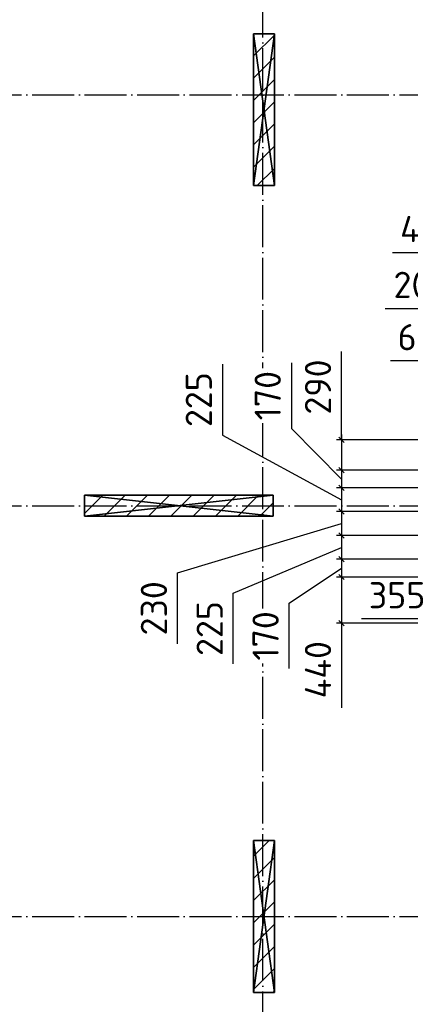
# Model space of a CAD drawing. Header units: millimetres. Extents: x 40580 to 559114, y -343730 to 81020.
# Tile 629 of 656: x 499796 to 503519, y -76722 to -67325. Entities that reach past the tile are written whole.
import ezdxf

# ---------------------------------------------------------------- set-up
doc = ezdxf.new("R2010")
doc.units = ezdxf.units.MM
doc.linetypes.add('______11', pattern=[500, 400, -50, 0, -50])
doc.linetypes.add('______5', pattern=[1100, 800, -100, 100, -100])
for name, color, linetype in [('_________1_', 7, 'Continuous'), ('_________2_', 7, 'Continuous'), ('___________________', 253, '______5'), ('Тонкие', 7, 'Continuous')]:
    doc.layers.add(name, color=color, linetype=linetype)
doc.styles.add('ISOCPEUR', font='isocpeur.ttf')
doc.dimstyles.new('СПДС', dxfattribs={"dimscale": 125, "dimtxt": 250, "dimasz": 50, "dimexe": 50, "dimexo": 10, "dimgap": 100, "dimtad": 1, "dimdec": 0, "dimtxsty": 'ISOCPEUR', "dimblk": 'OBLIQUE', "dimcen": 50, "dimdle": 50, "dimadec": 0, "dimazin": 2, "dimtfac": 0.75, "dimtdec": 0, "dimtmove": 1, "dimatfit": 3, "dimfxl": 1, "dimtfill": 1, "dimtolj": 1, "dimarcsym": 1})

# ---------------------------------------------------------------- blocks, each defined once
blk = doc.blocks.new('_OBLIQUE')
at = {"color": 0, "linetype": 'ByBlock'}
blk.add_line((-0.5, -0.5), (0.5, 0.5), dxfattribs=at)
blk = doc.blocks.new('*D19350')
at = {"layer": 'Defpoints', "color": 0}
for p in [(503978.3, -70580), (503978.3, -71623.8), (504178.3, -71623.8)]:
    blk.add_point(p, dxfattribs=at)
at = {"layer": 'Тонкие', "color": 0, "lineweight": -2}
for p, q in [((503278.5, -70080.6), (503953.5, -70080.6)), ((503953.5, -70080.6), (504078.3, -70580)), ((503978.3, -71613.8), (503978.3, -70530)), ((504178.3, -71613.8), (504178.3, -70530)), ((504228.3, -70580), (503928.3, -70580))]:
    blk.add_line(p, q, dxfattribs=at)
at = {"layer": 'Тонкие', "color": 0, "lineweight": -2, "xscale": 50, "yscale": 50, "zscale": 50}
blk.add_blockref('_OBLIQUE', (503978.3, -70580), dxfattribs=at)
at = {"layer": 'Тонкие', "color": 0, "lineweight": -2, "xscale": 50, "yscale": 50, "zscale": 50, "rotation": 180}
blk.add_blockref('_OBLIQUE', (504178.3, -70580), dxfattribs=at)
at = {"layer": 'Тонкие', "color": 0, "insert": (503616, -69855.6), "char_height": 250, "attachment_point": 5, "style": 'ISOCPEUR', "bg_fill": 3, "box_fill_scale": 1.1, "bg_fill_color": 256, "bg_fill_true_color": 13158600, "bg_fill_transparency": 0}
blk.add_mtext('\\A1;200', dxfattribs=at)
blk = doc.blocks.new('*D19351')
at = {"layer": 'Defpoints', "color": 0}
for p in [(503913.2, -70580), (503913.2, -71333.8), (503978.3, -71623.8)]:
    blk.add_point(p, dxfattribs=at)
at = {"layer": 'Тонкие', "color": 0, "lineweight": -2}
for p, q in [((503913.2, -71323.8), (503913.2, -70530)), ((503978.3, -71613.8), (503978.3, -70530)), ((503913.2, -70580), (503329.9, -70580)), ((504028.3, -70580), (503863.2, -70580))]:
    blk.add_line(p, q, dxfattribs=at)
at = {"layer": 'Тонкие', "color": 0, "lineweight": -2, "xscale": 50, "yscale": 50, "zscale": 50}
blk.add_blockref('_OBLIQUE', (503913.2, -70580), dxfattribs=at)
at = {"layer": 'Тонкие', "color": 0, "lineweight": -2, "xscale": 50, "yscale": 50, "zscale": 50, "rotation": 180}
blk.add_blockref('_OBLIQUE', (503978.3, -70580), dxfattribs=at)
at = {"layer": 'Тонкие', "color": 0, "insert": (503579.9, -70355), "char_height": 250, "attachment_point": 5, "style": 'ISOCPEUR', "bg_fill": 3, "box_fill_scale": 1.1, "bg_fill_color": 256, "bg_fill_true_color": 13158600, "bg_fill_transparency": 0}
blk.add_mtext('\\A1;65', dxfattribs=at)
blk = doc.blocks.new('*D19352')
at = {"layer": 'Defpoints', "color": 0}
for p in [(504178.3, -70580), (504178.3, -71623.8), (504673.3, -71878.8)]:
    blk.add_point(p, dxfattribs=at)
at = {"layer": 'Тонкие', "color": 0, "lineweight": -2}
for p, q in [((503348.6, -69547.9), (504048.6, -69547.9)), ((504048.6, -69547.9), (504425.8, -70580)), ((504178.3, -71613.8), (504178.3, -70530)), ((504673.3, -71868.8), (504673.3, -70530)), ((504723.3, -70580), (504128.3, -70580))]:
    blk.add_line(p, q, dxfattribs=at)
at = {"layer": 'Тонкие', "color": 0, "lineweight": -2, "xscale": 50, "yscale": 50, "zscale": 50, "rotation": 180}
blk.add_blockref('_OBLIQUE', (504178.3, -70580), dxfattribs=at)
at = {"layer": 'Тонкие', "color": 0, "lineweight": -2, "xscale": 50, "yscale": 50, "zscale": 50}
blk.add_blockref('_OBLIQUE', (504673.3, -70580), dxfattribs=at)
at = {"layer": 'Тонкие', "color": 0, "insert": (503698.6, -69322.9), "char_height": 250, "attachment_point": 5, "style": 'ISOCPEUR', "bg_fill": 3, "box_fill_scale": 1.1, "bg_fill_color": 256, "bg_fill_true_color": 13158600, "bg_fill_transparency": 0}
blk.add_mtext('\\A1;495', dxfattribs=at)
blk = doc.blocks.new('*D19357')
at = {"layer": 'Defpoints', "color": 0}
for p in [(503978.3, -72473.8), (502864.3, -72643.8), (503978.3, -72643.8)]:
    blk.add_point(p, dxfattribs=at)
at = {"layer": 'Тонкие', "color": 0, "lineweight": -2}
for p, q in [((502864.3, -72423.8), (502864.3, -72693.8)), ((503968.3, -72473.8), (502814.3, -72473.8)), ((502364.8, -72893.4), (502864.3, -72558.8)), ((503968.3, -72643.8), (502814.3, -72643.8)), ((502364.8, -73518.4), (502364.8, -72893.4))]:
    blk.add_line(p, q, dxfattribs=at)
at = {"layer": 'Тонкие', "color": 0, "lineweight": -2, "xscale": 50, "yscale": 50, "zscale": 50}
for p, rotation in [((502864.3, -72473.8), 270), ((502864.3, -72643.8), 90)]:
    blk.add_blockref('_OBLIQUE', p, dxfattribs=dict(at, rotation=rotation))
at = {"layer": 'Тонкие', "color": 0, "insert": (502139.8, -73205.9), "char_height": 250, "attachment_point": 5, "rotation": 90, "style": 'ISOCPEUR', "bg_fill": 3, "box_fill_scale": 1.1, "bg_fill_color": 256, "bg_fill_true_color": 13158600, "bg_fill_transparency": 0}
blk.add_mtext('\\A1;170', dxfattribs=at)
blk = doc.blocks.new('*D19358')
at = {"layer": 'Defpoints', "color": 0}
for p in [(503978.3, -72643.8), (502864.3, -73083.8), (503913.2, -73083.8)]:
    blk.add_point(p, dxfattribs=at)
at = {"layer": 'Тонкие', "color": 0, "lineweight": -2}
for p, q in [((502864.3, -72593.8), (502864.3, -73133.8)), ((503968.3, -72643.8), (502814.3, -72643.8)), ((503903.2, -73083.8), (502814.3, -73083.8)), ((502864.3, -73083.8), (502864.3, -73891.1))]:
    blk.add_line(p, q, dxfattribs=at)
at = {"layer": 'Тонкие', "color": 0, "lineweight": -2, "xscale": 50, "yscale": 50, "zscale": 50}
for p, rotation in [((502864.3, -72643.8), 90), ((502864.3, -73083.8), 270)]:
    blk.add_blockref('_OBLIQUE', p, dxfattribs=dict(at, rotation=rotation))
at = {"layer": 'Тонкие', "color": 0, "insert": (502639.3, -73528.6), "char_height": 250, "attachment_point": 5, "rotation": 90, "style": 'ISOCPEUR', "bg_fill": 3, "box_fill_scale": 1.1, "bg_fill_color": 256, "bg_fill_true_color": 13158600, "bg_fill_transparency": 0}
blk.add_mtext('\\A1;440', dxfattribs=at)
blk = doc.blocks.new('*D19359')
at = {"layer": 'Defpoints', "color": 0}
for p in [(503943.3, -72248.8), (502864.3, -72473.8), (503978.3, -72473.8)]:
    blk.add_point(p, dxfattribs=at)
at = {"layer": 'Тонкие', "color": 0, "lineweight": -2}
for p, q in [((503933.3, -72248.8), (502814.3, -72248.8)), ((502864.3, -72198.8), (502864.3, -72523.8)), ((501832.1, -72798.4), (502864.3, -72361.3)), ((503968.3, -72473.8), (502814.3, -72473.8)), ((501832.1, -73473.4), (501832.1, -72798.4))]:
    blk.add_line(p, q, dxfattribs=at)
at = {"layer": 'Тонкие', "color": 0, "lineweight": -2, "xscale": 50, "yscale": 50, "zscale": 50}
for p, rotation in [((502864.3, -72248.8), 90), ((502864.3, -72473.8), 270)]:
    blk.add_blockref('_OBLIQUE', p, dxfattribs=dict(at, rotation=rotation))
at = {"layer": 'Тонкие', "color": 0, "insert": (501607.1, -73135.9), "char_height": 250, "attachment_point": 5, "rotation": 90, "style": 'ISOCPEUR', "bg_fill": 3, "box_fill_scale": 1.1, "bg_fill_color": 256, "bg_fill_true_color": 13158600, "bg_fill_transparency": 0}
blk.add_mtext('\\A1;225', dxfattribs=at)
blk = doc.blocks.new('*D19360')
at = {"layer": 'Defpoints', "color": 0}
for p in [(503943.3, -72018.8), (502864.3, -72248.8), (503943.3, -72248.8)]:
    blk.add_point(p, dxfattribs=at)
at = {"layer": 'Тонкие', "color": 0, "lineweight": -2}
for p, q in [((502864.3, -71968.8), (502864.3, -72298.8)), ((503933.3, -72018.8), (502814.3, -72018.8)), ((501300.1, -72605.3), (502864.3, -72133.8)), ((503933.3, -72248.8), (502814.3, -72248.8)), ((501300.1, -73280.3), (501300.1, -72605.3))]:
    blk.add_line(p, q, dxfattribs=at)
at = {"layer": 'Тонкие', "color": 0, "lineweight": -2, "xscale": 50, "yscale": 50, "zscale": 50}
for p, rotation in [((502864.3, -72018.8), 90), ((502864.3, -72248.8), 270)]:
    blk.add_blockref('_OBLIQUE', p, dxfattribs=dict(at, rotation=rotation))
at = {"layer": 'Тонкие', "color": 0, "insert": (501075.1, -72942.8), "char_height": 250, "attachment_point": 5, "rotation": 90, "style": 'ISOCPEUR', "bg_fill": 3, "box_fill_scale": 1.1, "bg_fill_color": 256, "bg_fill_true_color": 13158600, "bg_fill_transparency": 0}
blk.add_mtext('\\A1;230', dxfattribs=at)
blk = doc.blocks.new('*D19361')
at = {"layer": 'Defpoints', "color": 0}
for p in [(503978.3, -71793.8), (502864.3, -72018.8), (503943.3, -72018.8)]:
    blk.add_point(p, dxfattribs=at)
at = {"layer": 'Тонкие', "color": 0, "lineweight": -2}
for p, q in [((501728.1, -70613.8), (501728.1, -71288.8)), ((501728.1, -71288.8), (502864.3, -71906.3)), ((502864.3, -71743.8), (502864.3, -72068.8)), ((503968.3, -71793.8), (502814.3, -71793.8)), ((503933.3, -72018.8), (502814.3, -72018.8))]:
    blk.add_line(p, q, dxfattribs=at)
at = {"layer": 'Тонкие', "color": 0, "lineweight": -2, "xscale": 50, "yscale": 50, "zscale": 50}
for p, rotation in [((502864.3, -71793.8), 90), ((502864.3, -72018.8), 270)]:
    blk.add_blockref('_OBLIQUE', p, dxfattribs=dict(at, rotation=rotation))
at = {"layer": 'Тонкие', "color": 0, "insert": (501503.1, -70951.3), "char_height": 250, "attachment_point": 5, "rotation": 90, "style": 'ISOCPEUR', "bg_fill": 3, "box_fill_scale": 1.1, "bg_fill_color": 256, "bg_fill_true_color": 13158600, "bg_fill_transparency": 0}
blk.add_mtext('\\A1;225', dxfattribs=at)
blk = doc.blocks.new('*D19362')
at = {"layer": 'Defpoints', "color": 0}
for p in [(503978.3, -71623.8), (502864.3, -71793.8), (503978.3, -71793.8)]:
    blk.add_point(p, dxfattribs=at)
at = {"layer": 'Тонкие', "color": 0, "lineweight": -2}
for p, q in [((502385.4, -70600.5), (502385.4, -71225.5)), ((502385.4, -71225.5), (502864.3, -71708.8)), ((502864.3, -71573.8), (502864.3, -71843.8)), ((503968.3, -71623.8), (502814.3, -71623.8)), ((503968.3, -71793.8), (502814.3, -71793.8))]:
    blk.add_line(p, q, dxfattribs=at)
at = {"layer": 'Тонкие', "color": 0, "lineweight": -2, "xscale": 50, "yscale": 50, "zscale": 50}
for p, rotation in [((502864.3, -71623.8), 270), ((502864.3, -71793.8), 90)]:
    blk.add_blockref('_OBLIQUE', p, dxfattribs=dict(at, rotation=rotation))
at = {"layer": 'Тонкие', "color": 0, "insert": (502160.4, -70913), "char_height": 250, "attachment_point": 5, "rotation": 90, "style": 'ISOCPEUR', "bg_fill": 3, "box_fill_scale": 1.1, "bg_fill_color": 256, "bg_fill_true_color": 13158600, "bg_fill_transparency": 0}
blk.add_mtext('\\A1;170', dxfattribs=at)
blk = doc.blocks.new('*D19363')
at = {"layer": 'Defpoints', "color": 0}
for p in [(503913.2, -71333.8), (502864.3, -71623.8), (503978.3, -71623.8)]:
    blk.add_point(p, dxfattribs=at)
at = {"layer": 'Тонкие', "color": 0, "lineweight": -2}
for p, q in [((502864.3, -71333.8), (502864.3, -70493.2)), ((502864.3, -71283.8), (502864.3, -71673.8)), ((503903.2, -71333.8), (502814.3, -71333.8)), ((503968.3, -71623.8), (502814.3, -71623.8))]:
    blk.add_line(p, q, dxfattribs=at)
at = {"layer": 'Тонкие', "color": 0, "lineweight": -2, "xscale": 50, "yscale": 50, "zscale": 50}
for p, rotation in [((502864.3, -71333.8), 90), ((502864.3, -71623.8), 270)]:
    blk.add_blockref('_OBLIQUE', p, dxfattribs=dict(at, rotation=rotation))
at = {"layer": 'Тонкие', "color": 0, "insert": (502639.3, -70830.7), "char_height": 250, "attachment_point": 5, "rotation": 90, "style": 'ISOCPEUR', "bg_fill": 3, "box_fill_scale": 1.1, "bg_fill_color": 256, "bg_fill_true_color": 13158600, "bg_fill_transparency": 0}
blk.add_mtext('\\A1;290', dxfattribs=at)
blk = doc.blocks.new('*D19367')
at = {"layer": 'Defpoints', "color": 0}
for p in [(504268.3, -72718.8), (503913.2, -73042.6), (503913.2, -73083.8)]:
    blk.add_point(p, dxfattribs=at)
at = {"layer": 'Тонкие', "color": 0, "lineweight": -2}
for p, q in [((504268.3, -72728.8), (504268.3, -73092.6)), ((503913.2, -73073.8), (503913.2, -72992.6)), ((503913.2, -73042.6), (503055.5, -73042.6)), ((504318.3, -73042.6), (503863.2, -73042.6))]:
    blk.add_line(p, q, dxfattribs=at)
at = {"layer": 'Тонкие', "color": 0, "lineweight": -2, "xscale": 50, "yscale": 50, "zscale": 50, "rotation": 180}
blk.add_blockref('_OBLIQUE', (503913.2, -73042.6), dxfattribs=at)
at = {"layer": 'Тонкие', "color": 0, "lineweight": -2, "xscale": 50, "yscale": 50, "zscale": 50}
blk.add_blockref('_OBLIQUE', (504268.3, -73042.6), dxfattribs=at)
at = {"layer": 'Тонкие', "color": 0, "insert": (503393, -72817.6), "char_height": 250, "attachment_point": 5, "style": 'ISOCPEUR', "bg_fill": 3, "box_fill_scale": 1.1, "bg_fill_color": 256, "bg_fill_true_color": 13158600, "bg_fill_transparency": 0}
blk.add_mtext('\\A1;355', dxfattribs=at)

msp = doc.modelspace()

# ---------------------------------------------------------------- linework, layer by layer
at = {"layer": '_________1_', "color": 253, "linetype": '______11'}
for p, q in [((500413.2, -72039.3), (500588.7, -71863.8)), ((500813, -72063.8), (501013, -71863.8)), ((501237.3, -72063.8), (501437.3, -71863.8)), ((501661.5, -72063.8), (501861.5, -71863.8)), ((502085.8, -72063.8), (502213.2, -71936.3))]:
    msp.add_line(p, q, dxfattribs=at)
at = {"layer": '_________1_', "color": 253, "linetype": '______5'}
for p, q in [((500600.9, -72063.8), (500800.9, -71863.8)), ((501025.1, -72063.8), (501225.1, -71863.8)), ((501449.4, -72063.8), (501649.4, -71863.8)), ((501873.7, -72063.8), (502073.7, -71863.8))]:
    msp.add_line(p, q, dxfattribs=at)
at = {"layer": '_________2_', "color": 253, "linetype": '______11'}
for p, q in [((502023.2, -67459.4), (502023.9, -67458.8)), ((502023.2, -67883.7), (502223.2, -67683.7)), ((502023.2, -68308), (502223.2, -68108)), ((502023.2, -68732.2), (502223.2, -68532.2)), ((502023.2, -75520.4), (502223.2, -75320.4)), ((502023.2, -75944.7), (502223.2, -75744.7)), ((502023.2, -76369), (502223.2, -76169)), ((502207.7, -76608.8), (502223.2, -76593.2))]:
    msp.add_line(p, q, dxfattribs=at)
at = {"layer": '_________2_', "color": 253, "linetype": '______5'}
for p, q in [((502023.2, -67671.6), (502223.2, -67471.6)), ((502023.2, -68095.8), (502223.2, -67895.8)), ((502023.2, -68520.1), (502223.2, -68320.1)), ((502058.8, -68908.8), (502223.2, -68744.4)), ((502023.2, -75308.3), (502172.8, -75158.8)), ((502023.2, -75732.6), (502223.2, -75532.6)), ((502023.2, -76156.8), (502223.2, -75956.8)), ((502023.2, -76581.1), (502223.2, -76381.1))]:
    msp.add_line(p, q, dxfattribs=at)
at = {"layer": '___________________', "color": 253, "linetype": '______11'}
for p, q in [((502113.2, -83999.4), (502113.2, -58897.2)), ((502113.2, -83999.4), (502113.2, -58897.2)), ((492413.2, -68043.8), (510313.2, -68043.8)), ((492413.2, -68043.8), (510313.2, -68043.8)), ((492413.2, -71963.8), (510313.2, -71963.8)), ((492413.2, -71963.8), (510313.2, -71963.8)), ((492413.2, -75883.8), (510313.2, -75883.8)), ((492413.2, -75883.8), (510313.2, -75883.8))]:
    msp.add_line(p, q, dxfattribs=at)

# ---------------------------------------------------------------- dimensions: what is measured, and where the dimension line sits
at = {"layer": 'Тонкие'}
dim = msp.add_linear_dim(base=(503978.3, -70580, -1450), p1=(504178.3, -71623.8, -1450), p2=(503978.3, -71623.8, -1450), angle=180, dimstyle='СПДС', override={"dimscale": 1, "dimtxsty": 'ISOCPEUR'}, dxfattribs=at)
dim.commit()
dim.dimension.update_dxf_attribs({"geometry": '*D19350', "text_midpoint": (503853.5, -70080.6, -1450), "dimtype": 160})

# ---------------------------------------------------------------- meshes
at = {"layer": '_________1_'}
mesh = msp.add_polyface(dxfattribs=at)
corners = [(500413.2, -71863.8, -3800), (500413.2, -72063.8, -3800), (500413.2, -72063.8, -350), (500413.2, -71863.8, -350)]
mesh.append_faces([[corners[k] for k in face] for face in [(1, 2, 0)]], dxfattribs={"vtx1": -1})
mesh.append_faces([[corners[k] for k in face] for face in [(2, 3, 0)]], dxfattribs={"vtx2": -1})
mesh = msp.add_polyface(dxfattribs=at)
corners = [(502213.2, -71863.8, -3800), (500413.2, -71863.8, -3800), (500413.2, -71863.8, -350), (502213.2, -71863.8, -350)]
mesh.append_faces([[corners[k] for k in face] for face in [(1, 2, 0)]], dxfattribs={"vtx1": -1})
mesh.append_faces([[corners[k] for k in face] for face in [(2, 3, 0)]], dxfattribs={"vtx2": -1})
mesh = msp.add_polyface(dxfattribs=at)
corners = [(502213.2, -72063.8, -350), (502213.2, -71863.8, -350), (500413.2, -71863.8, -350), (500413.2, -72063.8, -350)]
mesh.append_faces([[corners[k] for k in face] for face in [(1, 2, 0)]], dxfattribs={"vtx1": -1})
mesh.append_faces([[corners[k] for k in face] for face in [(2, 3, 0)]], dxfattribs={"vtx2": -1})
mesh = msp.add_polyface(dxfattribs=at)
corners = [(502213.2, -71863.8, -3800), (502213.2, -72063.8, -3800), (500413.2, -72063.8, -3800), (500413.2, -71863.8, -3800)]
mesh.append_faces([[corners[k] for k in face] for face in [(1, 2, 0)]], dxfattribs={"vtx1": -1})
mesh.append_faces([[corners[k] for k in face] for face in [(2, 3, 0)]], dxfattribs={"vtx2": -1})
mesh = msp.add_polyface(dxfattribs=at)
corners = [(502213.2, -72063.8, -3800), (502213.2, -71863.8, -3800), (502213.2, -71863.8, -350), (502213.2, -72063.8, -350)]
mesh.append_faces([[corners[k] for k in face] for face in [(1, 2, 0)]], dxfattribs={"vtx1": -1})
mesh.append_faces([[corners[k] for k in face] for face in [(2, 3, 0)]], dxfattribs={"vtx2": -1})
mesh = msp.add_polyface(dxfattribs=at)
corners = [(500413.2, -72063.8, -3800), (502213.2, -72063.8, -3800), (502213.2, -72063.8, -350), (500413.2, -72063.8, -350)]
mesh.append_faces([[corners[k] for k in face] for face in [(1, 2, 0)]], dxfattribs={"vtx1": -1})
mesh.append_faces([[corners[k] for k in face] for face in [(2, 3, 0)]], dxfattribs={"vtx2": -1})
at = {"layer": '_________2_'}
mesh = msp.add_polyface(dxfattribs=at)
corners = [(502023.2, -67458.8, -3800), (502023.2, -68908.8, -3800), (502023.2, -68908.8, -350), (502023.2, -67458.8, -350)]
mesh.append_faces([[corners[k] for k in face] for face in [(1, 2, 0)]], dxfattribs={"vtx1": -1})
mesh.append_faces([[corners[k] for k in face] for face in [(2, 3, 0)]], dxfattribs={"vtx2": -1})
mesh = msp.add_polyface(dxfattribs=at)
corners = [(502223.2, -67458.8, -3800), (502023.2, -67458.8, -3800), (502023.2, -67458.8, -350), (502223.2, -67458.8, -350)]
mesh.append_faces([[corners[k] for k in face] for face in [(1, 2, 0)]], dxfattribs={"vtx1": -1})
mesh.append_faces([[corners[k] for k in face] for face in [(2, 3, 0)]], dxfattribs={"vtx2": -1})
mesh = msp.add_polyface(dxfattribs=at)
corners = [(502223.2, -67458.8, -350), (502023.2, -67458.8, -350), (502023.2, -68908.8, -350), (502223.2, -68908.8, -350)]
mesh.append_faces([[corners[k] for k in face] for face in [(1, 2, 0)]], dxfattribs={"vtx1": -1})
mesh.append_faces([[corners[k] for k in face] for face in [(2, 3, 0)]], dxfattribs={"vtx2": -1})
mesh = msp.add_polyface(dxfattribs=at)
corners = [(502023.2, -67458.8, -3800), (502223.2, -67458.8, -3800), (502223.2, -68908.8, -3800), (502023.2, -68908.8, -3800)]
mesh.append_faces([[corners[k] for k in face] for face in [(1, 2, 0)]], dxfattribs={"vtx1": -1})
mesh.append_faces([[corners[k] for k in face] for face in [(2, 3, 0)]], dxfattribs={"vtx2": -1})
mesh = msp.add_polyface(dxfattribs=at)
corners = [(502223.2, -68908.8, -3800), (502223.2, -67458.8, -3800), (502223.2, -67458.8, -350), (502223.2, -68908.8, -350)]
mesh.append_faces([[corners[k] for k in face] for face in [(1, 2, 0)]], dxfattribs={"vtx1": -1})
mesh.append_faces([[corners[k] for k in face] for face in [(2, 3, 0)]], dxfattribs={"vtx2": -1})
mesh = msp.add_polyface(dxfattribs=at)
corners = [(502023.2, -68908.8, -3800), (502223.2, -68908.8, -3800), (502223.2, -68908.8, -350), (502023.2, -68908.8, -350)]
mesh.append_faces([[corners[k] for k in face] for face in [(1, 2, 0)]], dxfattribs={"vtx1": -1})
mesh.append_faces([[corners[k] for k in face] for face in [(2, 3, 0)]], dxfattribs={"vtx2": -1})
mesh = msp.add_polyface(dxfattribs=at)
corners = [(502023.2, -75158.8, -3800), (502023.2, -76608.8, -3800), (502023.2, -76608.8, -350), (502023.2, -75158.8, -350)]
mesh.append_faces([[corners[k] for k in face] for face in [(1, 2, 0)]], dxfattribs={"vtx1": -1})
mesh.append_faces([[corners[k] for k in face] for face in [(2, 3, 0)]], dxfattribs={"vtx2": -1})
mesh = msp.add_polyface(dxfattribs=at)
corners = [(502223.2, -75158.8, -3800), (502023.2, -75158.8, -3800), (502023.2, -75158.8, -350), (502223.2, -75158.8, -350)]
mesh.append_faces([[corners[k] for k in face] for face in [(1, 2, 0)]], dxfattribs={"vtx1": -1})
mesh.append_faces([[corners[k] for k in face] for face in [(2, 3, 0)]], dxfattribs={"vtx2": -1})
mesh = msp.add_polyface(dxfattribs=at)
corners = [(502223.2, -75158.8, -350), (502023.2, -75158.8, -350), (502023.2, -76608.8, -350), (502223.2, -76608.8, -350)]
mesh.append_faces([[corners[k] for k in face] for face in [(1, 2, 0)]], dxfattribs={"vtx1": -1})
mesh.append_faces([[corners[k] for k in face] for face in [(2, 3, 0)]], dxfattribs={"vtx2": -1})
mesh = msp.add_polyface(dxfattribs=at)
corners = [(502023.2, -75158.8, -3800), (502223.2, -75158.8, -3800), (502223.2, -76608.8, -3800), (502023.2, -76608.8, -3800)]
mesh.append_faces([[corners[k] for k in face] for face in [(1, 2, 0)]], dxfattribs={"vtx1": -1})
mesh.append_faces([[corners[k] for k in face] for face in [(2, 3, 0)]], dxfattribs={"vtx2": -1})
mesh = msp.add_polyface(dxfattribs=at)
corners = [(502223.2, -76608.8, -3800), (502223.2, -75158.8, -3800), (502223.2, -75158.8, -350), (502223.2, -76608.8, -350)]
mesh.append_faces([[corners[k] for k in face] for face in [(1, 2, 0)]], dxfattribs={"vtx1": -1})
mesh.append_faces([[corners[k] for k in face] for face in [(2, 3, 0)]], dxfattribs={"vtx2": -1})
mesh = msp.add_polyface(dxfattribs=at)
corners = [(502023.2, -76608.8, -3800), (502223.2, -76608.8, -3800), (502223.2, -76608.8, -350), (502023.2, -76608.8, -350)]
mesh.append_faces([[corners[k] for k in face] for face in [(1, 2, 0)]], dxfattribs={"vtx1": -1})
mesh.append_faces([[corners[k] for k in face] for face in [(2, 3, 0)]], dxfattribs={"vtx2": -1})

# ---------------------------------------------------------------- next in the draw order: dimensions: what is measured, and where the dimension line sits
at = {"layer": 'Тонкие'}
for base, p1, p2, angle, picture, middle in [((503913.2, -70580, -1450), (503978.3, -71623.8, -1450), (503913.2, -71333.8, -1450), 180, '*D19351', (503579.9, -70567.3, -1450)), ((502864.3, -72643.8, -1450), (503978.3, -72473.8, -1450), (503978.3, -72643.8, -1450), 270, '*D19357', (502364.8, -72993.4, -1450))]:
    dim = msp.add_linear_dim(base=base, p1=p1, p2=p2, angle=angle, dimstyle='СПДС', override={"dimscale": 1, "dimtxsty": 'ISOCPEUR'}, dxfattribs=at)
    dim.commit()
    dim.dimension.update_dxf_attribs({"geometry": picture, "text_midpoint": middle, "dimtype": 160})

# ---------------------------------------------------------------- next in the draw order: dimensions: what is measured, and where the dimension line sits
for base, p1, p2, angle, picture, middle in [((504178.3, -70580, -1450), (504673.3, -71878.8, -1450), (504178.3, -71623.8, -1450), 180, '*D19352', (503948.6, -69547.9, -1450)), ((502864.3, -73083.8, -1450), (503978.3, -72643.8, -1450), (503913.2, -73083.8, -1450), 270, '*D19358', (502846.4, -73528.6, -1450))]:
    dim = msp.add_linear_dim(base=base, p1=p1, p2=p2, angle=angle, dimstyle='СПДС', override={"dimscale": 1, "dimtxsty": 'ISOCPEUR'}, dxfattribs=at)
    dim.commit()
    dim.dimension.update_dxf_attribs({"geometry": picture, "text_midpoint": middle, "dimtype": 160})

# ---------------------------------------------------------------- next in the draw order: dimensions: what is measured, and where the dimension line sits
dim = msp.add_linear_dim(base=(502864.3, -72473.8, -1450), p1=(503943.3, -72248.8, -1450), p2=(503978.3, -72473.8, -1450), angle=270, dimstyle='СПДС', override={"dimscale": 1, "dimtxsty": 'ISOCPEUR'}, dxfattribs=at)
dim.commit()
dim.dimension.update_dxf_attribs({"geometry": '*D19359', "text_midpoint": (501832.1, -72898.4, -1450), "dimtype": 160})

# ---------------------------------------------------------------- next in the draw order: dimensions: what is measured, and where the dimension line sits
dim = msp.add_linear_dim(base=(502864.3, -72248.8, -1450), p1=(503943.3, -72018.8, -1450), p2=(503943.3, -72248.8, -1450), angle=270, dimstyle='СПДС', override={"dimscale": 1, "dimtxsty": 'ISOCPEUR'}, dxfattribs=at)
dim.commit()
dim.dimension.update_dxf_attribs({"geometry": '*D19360', "text_midpoint": (501300.1, -72705.3, -1450), "dimtype": 160})

# ---------------------------------------------------------------- next in the draw order: dimensions: what is measured, and where the dimension line sits
for base, p1, p2, angle, picture, middle in [((502864.3, -72018.8, -1450), (503978.3, -71793.8, -1450), (503943.3, -72018.8, -1450), 270, '*D19361', (501728.1, -71188.8, -1450)), ((503913.2, -73042.6, -1800), (504268.3, -72718.8, -1800), (503913.2, -73083.8, -1800), 180, '*D19367', (503393, -72994.5, -1800))]:
    dim = msp.add_linear_dim(base=base, p1=p1, p2=p2, angle=angle, dimstyle='СПДС', override={"dimscale": 1, "dimtxsty": 'ISOCPEUR'}, dxfattribs=at)
    dim.commit()
    dim.dimension.update_dxf_attribs({"geometry": picture, "text_midpoint": middle, "dimtype": 160})

# ---------------------------------------------------------------- next in the draw order: dimensions: what is measured, and where the dimension line sits
dim = msp.add_linear_dim(base=(502864.3, -71793.8, -1450), p1=(503978.3, -71623.8, -1450), p2=(503978.3, -71793.8, -1450), angle=270, dimstyle='СПДС', override={"dimscale": 1, "dimtxsty": 'ISOCPEUR'}, dxfattribs=at)
dim.commit()
dim.dimension.update_dxf_attribs({"geometry": '*D19362', "text_midpoint": (502385.4, -71125.5, -1450), "dimtype": 160})

# ---------------------------------------------------------------- next in the draw order: dimensions: what is measured, and where the dimension line sits
dim = msp.add_linear_dim(base=(502864.3, -71623.8, -1450), p1=(503913.2, -71333.8, -1450), p2=(503978.3, -71623.8, -1450), angle=270, dimstyle='СПДС', override={"dimscale": 1, "dimtxsty": 'ISOCPEUR'}, dxfattribs=at)
dim.commit()
dim.dimension.update_dxf_attribs({"geometry": '*D19363', "text_midpoint": (502887.8, -70830.7, -1450), "dimtype": 160})

doc.saveas('drawing.dxf')
